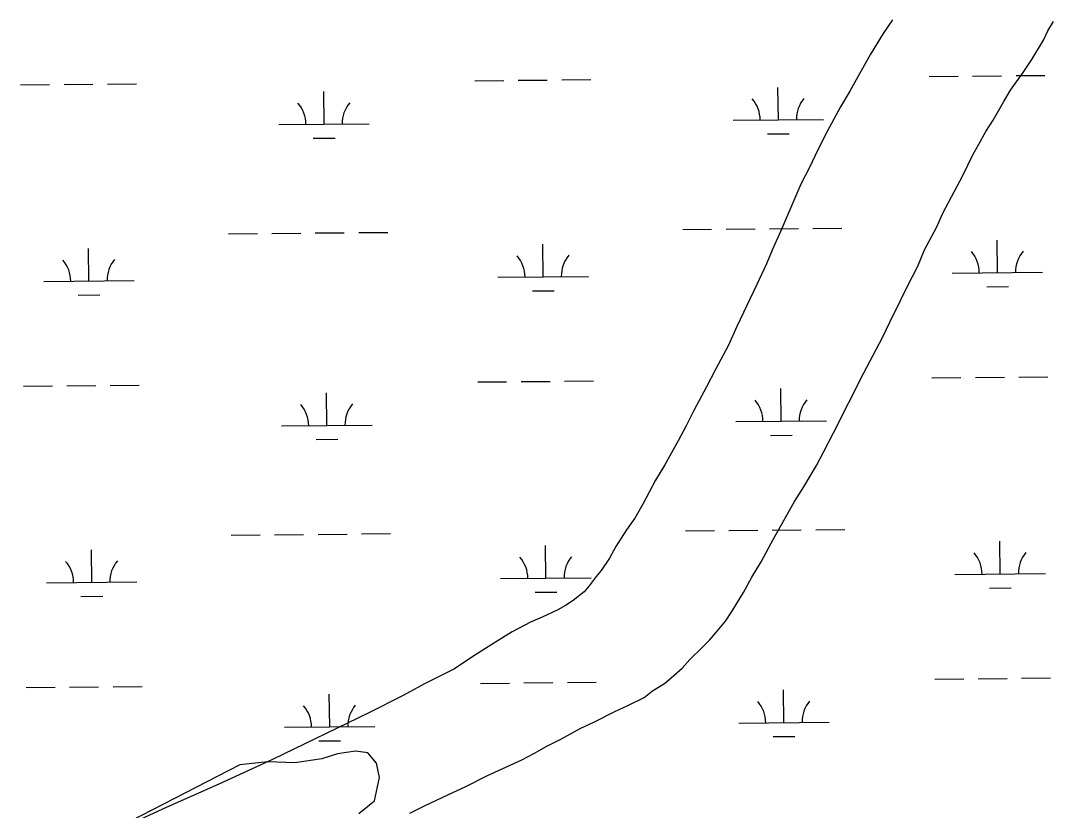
# Model space of a CAD drawing. Extents: x 3598634 to 3636690, y 517270 to 542944.
# Drawn here: x 3609208 to 3610347, y 522749 to 523621 of the extents above; entities that cross this region are included whole.
import ezdxf

# ---------------------------------------------------------------- set-up
doc = ezdxf.new("R2010")
doc.units = 0
doc.layers.add('V-SITE-VEGE', color=7, linetype='Continuous')
doc.layers.add('V-WETL-SWMP', color=7, linetype='Continuous')

msp = doc.modelspace()

# ---------------------------------------------------------------- linework, layer by layer
at = {"layer": 'V-SITE-VEGE'}
for p, q in [((3610171.6, 523622.1), (3610161.3, 523607.1)), ((3610343.3, 523610), (3610349.4, 523620.2)), ((3610161.3, 523607.1), (3610147.3, 523584.2)), ((3610338.5, 523599.7), (3610343.3, 523610)), ((3610325.7, 523578.1), (3610338.5, 523599.7)), ((3610147.3, 523584.2), (3610124.3, 523543.3)), ((3610316, 523563.7), (3610325.7, 523578.1)), ((3610302.1, 523544.4), (3610316, 523563.7)), ((3610124.3, 523543.3), (3610114, 523525.9)), ((3610294.8, 523531.8), (3610302.1, 523544.4)), ((3610114, 523525.9), (3610099.4, 523498.8)), ((3610282.7, 523511.4), (3610294.8, 523531.8)), ((3610274.8, 523498.7), (3610282.7, 523511.4)), ((3610099.4, 523498.8), (3610089.1, 523478.4)), ((3610266.9, 523484.9), (3610274.8, 523498.7)), ((3610089.1, 523478.4), (3610079.9, 523459.1)), ((3610260.2, 523472.9), (3610266.9, 523484.9)), ((3610249.3, 523450), (3610260.2, 523472.9)), ((3610079.9, 523459.1), (3610070.2, 523440.5)), ((3610227.4, 523408.5), (3610249.3, 523450)), ((3610070.2, 523440.5), (3610049.5, 523391.7)), ((3610220.1, 523392.9), (3610227.4, 523408.5)), ((3610049.5, 523391.7), (3610038.6, 523367.7)), ((3610206.8, 523368.2), (3610220.1, 523392.9)), ((3610038.6, 523367.7), (3610032.5, 523352.6)), ((3610199.5, 523350.2), (3610206.8, 523368.2)), ((3610032.5, 523352.6), (3610021.6, 523329.8)), ((3610187.9, 523327.3), (3610199.5, 523350.2)), ((3610021.6, 523329.8), (3609999.7, 523283.4)), ((3610180.6, 523312.3), (3610187.9, 523327.3)), ((3610168.5, 523288.2), (3610180.6, 523312.3)), ((3609999.7, 523283.4), (3609990.6, 523263)), ((3610160.6, 523271.3), (3610168.5, 523288.2)), ((3609990.6, 523263), (3609976, 523235.9)), ((3610139.9, 523232.3), (3610160.6, 523271.3)), ((3609976, 523235.9), (3609966.3, 523216.7)), ((3610106.5, 523166.1), (3610139.9, 523232.3)), ((3609966.3, 523216.7), (3609952.3, 523190.8)), ((3609952.3, 523190.8), (3609943.8, 523173.9)), ((3609943.8, 523173.9), (3609934.7, 523157.1)), ((3610095.6, 523145.6), (3610106.5, 523166.1)), ((3609934.7, 523157.1), (3609920.1, 523130.6)), ((3610087.7, 523130), (3610095.6, 523145.6)), ((3609920.1, 523130.6), (3609909.8, 523113.8)), ((3610073.7, 523106.5), (3610087.7, 523130)), ((3609909.8, 523113.8), (3609895.9, 523087.3)), ((3610063.4, 523090.3), (3610073.7, 523106.5)), ((3610039.8, 523048.2), (3610063.4, 523090.3)), ((3609895.9, 523087.3), (3609886.8, 523071.7)), ((3609886.8, 523071.7), (3609877.7, 523059.1)), ((3609877.7, 523059.1), (3609866.1, 523040.4)), ((3610026.4, 523023.5), (3610039.8, 523048.2)), ((3609866.1, 523040.4), (3609858.9, 523027.8)), ((3609858.9, 523027.8), (3609849.8, 523014)), ((3610016.1, 523006.7), (3610026.4, 523023.5)), ((3609849.8, 523014), (3609844.3, 523007.4)), ((3609844.3, 523007.4), (3609836.4, 522997.2)), ((3610007, 522989.9), (3610016.1, 523006.7)), ((3609831, 522990.5), (3609818.9, 522981)), ((3609836.4, 522997.2), (3609831, 522990.5)), ((3609994.9, 522970), (3610007, 522989.9)), ((3609818.9, 522981), (3609810.4, 522975.6)), ((3609802, 522970.8), (3609784.5, 522962.4)), ((3609810.4, 522975.6), (3609802, 522970.8)), ((3609987, 522958), (3609994.9, 522970)), ((3609771.8, 522957), (3609751.3, 522946.3)), ((3609784.5, 522962.4), (3609771.8, 522957)), ((3609976.1, 522944.8), (3609987, 522958)), ((3609751.3, 522946.3), (3609736.1, 522936.7)), ((3609969.4, 522937), (3609976.1, 522944.8)), ((3609736.1, 522936.7), (3609707.8, 522919.3)), ((3609961.5, 522929.2), (3609969.4, 522937)), ((3609707.8, 522919.3), (3609687.8, 522905.5)), ((3609947.6, 522916), (3609961.5, 522929.2)), ((3609939.2, 522906.3), (3609947.6, 522916)), ((3609687.8, 522905.5), (3609654.6, 522888.8)), ((3609927.1, 522895.5), (3609939.2, 522906.3)), ((3609654.6, 522888.8), (3609631, 522876.2)), ((3609906.5, 522881.2), (3609919.8, 522889.5)), ((3609919.8, 522889.5), (3609927.1, 522895.5)), ((3609631, 522876.2), (3609593, 522857.1)), ((3609879.3, 522865), (3609897.4, 522874)), ((3609897.4, 522874), (3609906.5, 522881.2)), ((3609864.8, 522858.4), (3609879.3, 522865)), ((3609593, 522857.1), (3609486.7, 522805.6)), ((3609842.5, 522847.1), (3609864.8, 522858.4)), ((3609805, 522827.9), (3609827.4, 522839.9)), ((3609827.4, 522839.9), (3609842.5, 522847.1)), ((3609789.9, 522820.1), (3609805, 522827.9)), ((3609776, 522812.4), (3609789.9, 522820.1)), ((3609486.7, 522805.6), (3609454.7, 522790.7)), ((3609740.4, 522795), (3609762.2, 522805.2)), ((3609762.2, 522805.2), (3609776, 522812.4)), ((3609724.1, 522787.8), (3609740.4, 522795)), ((3609454.7, 522790.7), (3609427.5, 522778.2)), ((3609699.4, 522775.3), (3609724.1, 522787.8)), ((3609427.5, 522778.2), (3609369, 522752.5)), ((3609681.2, 522766.9), (3609699.4, 522775.3)), ((3609654.7, 522754.4), (3609681.2, 522766.9)), ((3609369, 522752.5), (3609336.3, 522737.3)), ((3609638.4, 522746), (3609654.7, 522754.4))]:
    msp.add_line(p, q, dxfattribs=at)
at = {"layer": 'V-WETL-SWMP'}
for p, q in [((3610212.1, 523559.5), (3610244.1, 523559.8)), ((3610260.1, 523559.9), (3610292.1, 523560.2)), ((3610308.1, 523560.4), (3610340.1, 523560.7)), ((3609208.3, 523550.2), (3609240.3, 523550.5)), ((3609256.3, 523550.6), (3609288.3, 523550.9)), ((3609304.3, 523551), (3609336.3, 523551.3)), ((3609710.2, 523554.8), (3609742.2, 523555.1)), ((3609758.2, 523555.3), (3609790.2, 523555.6)), ((3609806.2, 523555.7), (3609838.2, 523556)), ((3610045.5, 523511.5), (3610045.1, 523547.5)), ((3609543.6, 523506.8), (3609543.3, 523542.8)), ((3609995.5, 523511.1), (3610095.5, 523512)), ((3609493.6, 523506.4), (3609593.6, 523507.3)), ((3609531.7, 523491.3), (3609555.7, 523491.5)), ((3610033.6, 523496), (3610057.6, 523496.2)), ((3609437.9, 523385.8), (3609469.9, 523386.1)), ((3609485.9, 523386.2), (3609517.9, 523386.5)), ((3609533.9, 523386.7), (3609565.9, 523387)), ((3609581.9, 523387.1), (3609613.9, 523387.4)), ((3609939.8, 523390.5), (3609971.8, 523390.8)), ((3609987.8, 523390.9), (3610019.8, 523391.2)), ((3610035.8, 523391.3), (3610067.8, 523391.6)), ((3610083.7, 523391.8), (3610115.7, 523392.1)), ((3610287.5, 523342.9), (3610287.2, 523378.9)), ((3609283.8, 523333.6), (3609283.4, 523369.6)), ((3609785.6, 523338.3), (3609785.3, 523374.3)), ((3610237.5, 523342.5), (3610337.5, 523343.4)), ((3609233.8, 523333.1), (3609333.8, 523334.1)), ((3609735.6, 523337.8), (3609835.6, 523338.7)), ((3609271.9, 523318.1), (3609295.9, 523318.3)), ((3609773.8, 523322.7), (3609797.8, 523323)), ((3610275.7, 523327.4), (3610299.7, 523327.6)), ((3610215.2, 523226.8), (3610247.2, 523227.1)), ((3610263.2, 523227.3), (3610295.2, 523227.6)), ((3610311.2, 523227.7), (3610343.2, 523228)), ((3609211.4, 523217.5), (3609243.4, 523217.8)), ((3609259.4, 523217.9), (3609291.4, 523218.2)), ((3609307.4, 523218.4), (3609339.4, 523218.7)), ((3609713.3, 523222.2), (3609745.3, 523222.5)), ((3609761.3, 523222.6), (3609793.3, 523222.9)), ((3609809.3, 523223.1), (3609841.3, 523223.4)), ((3609546.7, 523174.2), (3609546.4, 523210.2)), ((3610048.6, 523178.9), (3610048.2, 523214.9)), ((3609496.7, 523173.7), (3609596.7, 523174.6)), ((3609998.6, 523178.4), (3610098.6, 523179.3)), ((3609534.8, 523158.6), (3609558.8, 523158.9)), ((3610036.7, 523163.3), (3610060.7, 523163.5)), ((3609942.9, 523057.8), (3609974.9, 523058.1)), ((3609990.9, 523058.2), (3610022.8, 523058.5)), ((3610038.8, 523058.7), (3610070.8, 523059)), ((3610086.8, 523059.1), (3610118.8, 523059.4)), ((3609441, 523053.1), (3609473, 523053.4)), ((3609489, 523053.6), (3609521, 523053.9)), ((3609537, 523054), (3609569, 523054.3)), ((3609585, 523054.5), (3609617, 523054.8)), ((3610290.6, 523010.3), (3610290.3, 523046.3)), ((3609286.9, 523000.9), (3609286.5, 523036.9)), ((3609788.7, 523005.6), (3609788.4, 523041.6)), ((3610240.6, 523009.8), (3610340.6, 523010.8)), ((3609236.9, 523000.5), (3609336.9, 523001.4)), ((3609738.7, 523005.2), (3609838.7, 523006.1)), ((3609776.9, 522990.1), (3609800.9, 522990.3)), ((3610278.8, 522994.7), (3610302.8, 522995)), ((3609275, 522985.4), (3609299, 522985.6)), ((3609214.5, 522884.8), (3609246.5, 522885.1)), ((3609262.5, 522885.3), (3609294.5, 522885.6)), ((3609310.5, 522885.7), (3609342.5, 522886)), ((3609716.4, 522889.5), (3609748.4, 522889.8)), ((3609764.4, 522890), (3609796.4, 522890.3)), ((3609812.4, 522890.4), (3609844.4, 522890.7)), ((3610218.3, 522894.2), (3610250.3, 522894.5)), ((3610266.3, 522894.6), (3610298.3, 522894.9)), ((3610314.3, 522895.1), (3610346.3, 522895.4)), ((3609549.8, 522841.5), (3609549.4, 522877.5)), ((3610051.7, 522846.2), (3610051.3, 522882.2)), ((3609499.8, 522841.1), (3609599.8, 522842)), ((3610001.7, 522845.7), (3610101.7, 522846.7)), ((3610039.8, 522830.7), (3610063.8, 522830.9)), ((3609537.9, 522826), (3609561.9, 522826.2)), ((3609541.3, 522806.2), (3609511.4, 522801.7)), ((3609558.6, 522811.7), (3609541.3, 522806.2)), ((3609578.3, 522814.6), (3609558.6, 522811.7)), ((3609592, 522812.6), (3609578.3, 522814.6)), ((3609601.6, 522801.4), (3609592, 522812.6)), ((3609450.6, 522799.4), (3609329.9, 522737.3)), ((3609481.5, 522802.8), (3609450.6, 522799.4)), ((3609511.4, 522801.7), (3609481.5, 522802.8)), ((3609605, 522785.7), (3609601.6, 522801.4)), ((3609599.4, 522759.9), (3609605, 522785.7)), ((3609582.1, 522745.7), (3609599.4, 522759.9))]:
    msp.add_line(p, q, dxfattribs=at)
for centre, start, end in [((3609990.2, 523511.5), 359.7615, 41.3052), ((3610100.7, 523512.5), 139.7615, 181.3052), ((3609488.3, 523506.8), 359.7615, 41.3052), ((3609598.8, 523507.8), 139.7615, 181.3052), ((3610232.3, 523342.9), 359.7615, 41.3052), ((3610342.8, 523343.9), 139.7615, 181.3052), ((3609228.5, 523333.6), 359.7615, 41.3052), ((3609339, 523334.6), 139.7615, 181.3052), ((3609730.4, 523338.2), 359.7615, 41.3052), ((3609840.9, 523339.3), 139.7615, 181.3052), ((3609491.4, 523174.1), 359.7615, 41.3052), ((3609601.9, 523175.2), 139.7615, 181.3052), ((3609993.3, 523178.8), 359.7615, 41.3052), ((3610103.8, 523179.8), 139.7615, 181.3052), ((3610235.4, 523010.2), 359.7615, 41.3052), ((3610345.9, 523011.3), 139.7615, 181.3052), ((3609231.6, 523000.9), 359.7615, 41.3052), ((3609342.1, 523001.9), 139.7615, 181.3052), ((3609733.5, 523005.6), 359.7615, 41.3052), ((3609844, 523006.6), 139.7615, 181.3052), ((3609494.5, 522841.5), 359.7615, 41.3052), ((3609605, 522842.5), 139.7615, 181.3052), ((3609996.4, 522846.2), 359.7615, 41.3052), ((3610106.9, 522847.2), 139.7615, 181.3052)]:
    msp.add_arc(centre, 35.2, start, end, dxfattribs=at)

doc.saveas('drawing.dxf')
